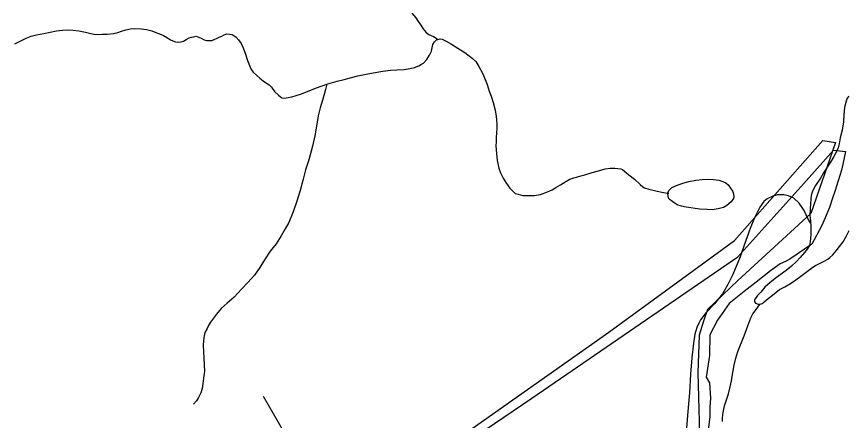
# Model space of a CAD drawing. Extents: x 2220236 to 2384410, y 720751 to 894131.
# Drawn here: x 2332675 to 2336921, y 839966 to 842027 of the extents above; entities that cross this region are included whole.
import ezdxf

# ---------------------------------------------------------------- set-up
doc = ezdxf.new("R2010")
doc.units = 0
for name, color, linetype in [('Exist Boundary Political City Limit New', 7, 'Continuous'), ('Exist Boundary Political City Limit New InsideOut', 7, 'Continuous'), ('Exist Hydrographic Misc Water Feature', 7, 'Continuous'), ('Exist Hydrographic Pond Under 1500 Sq Ft', 7, 'Continuous'), ('Exist Road Non-System Type 51', 7, 'Continuous'), ('Map Preparation Boundary City Limit Buffer Line', 7, 'Continuous')]:
    doc.layers.add(name, color=color, linetype=linetype)

msp = doc.modelspace()

# ---------------------------------------------------------------- linework, layer by layer
at = {"layer": 'Exist Boundary Political City Limit New'}
msp.add_lwpolyline([(2332985.8, 838505.2), (2335308.5, 840079.6), (2336361.2, 840799.8), (2336697.5, 841174.4), (2336850, 841344.6), (2336911.2, 841338.1), (2336897.5, 841273.7), (2336890.8, 841242.8), (2336856.2, 841133.6), (2336845, 841099.9), (2336828.8, 841052.1), (2336806.2, 840999.7), (2336788.2, 840957.3), (2336738.2, 840864.7), (2336626.2, 840789.1), (2336603.8, 840776.4), (2336577.2, 840765.2), (2336527.2, 840728.6), (2336455.2, 840671.7), (2336393.5, 840623.6), (2336316.5, 840563), (2336257, 840477.2), (2336217.8, 840401.7), (2336216, 840296.9), (2336198.2, 840186.1), (2336215.2, 840156.8), (2336221.2, 840079.6), (2336218.2, 840035.3), (2336217.5, 839984.9), (2336209.8, 839916.3)], dxfattribs=at)
at = {"layer": 'Exist Boundary Political City Limit New InsideOut'}
msp.add_lwpolyline([(2334899.1, 839850.2), (2335701.1, 840416.4), (2336343.8, 840883.7), (2336794.3, 841394.9), (2336860.2, 841383.9), (2336733.8, 841021.1), (2336360.3, 840680.3), (2336206.5, 840531.9), (2336184.5, 840471.4), (2336162.6, 840399.9), (2336157.1, 840207.5), (2336168.1, 839773.3)], dxfattribs=at)
at = {"layer": 'Exist Hydrographic Misc Water Feature'}
for points in [[(2334694.5, 842045.2), (2334714.8, 842021.4), (2334727.1, 842002.2), (2334741.3, 841982.4), (2334751.5, 841966.4), (2334759.5, 841955.9), (2334767.8, 841946.4), (2334782, 841934.9), (2334806.1, 841925), (2334818.2, 841917.3), (2334827, 841910.4)], [(2332666.3, 841887.7), (2332692.3, 841901.9), (2332723.8, 841916.3), (2332750, 841926.2), (2332776.6, 841933.2), (2332813.7, 841941.3), (2332845.6, 841947.6), (2332879.5, 841953.9), (2332910.2, 841957.4), (2332937.4, 841958.5), (2332963.4, 841957.3), (2332993.4, 841953.6), (2333027.8, 841947.5), (2333047.7, 841941.7), (2333069.9, 841937.7), (2333089.6, 841936.2), (2333111.9, 841937.1), (2333137.9, 841937.2), (2333169.9, 841941.1), (2333192, 841946), (2333211.4, 841951.7), (2333233.5, 841958.5), (2333257.5, 841964.4), (2333279.4, 841966.9), (2333311.3, 841965), (2333339.4, 841961.2), (2333365.6, 841954.1), (2333385.6, 841945.7), (2333405.6, 841938.3), (2333426, 841930.3), (2333446.2, 841918.6), (2333462, 841908.8), (2333472.7, 841902.6), (2333486.4, 841897.3), (2333500.3, 841895.6), (2333516.3, 841897.9), (2333528.3, 841901.6), (2333542.1, 841909.4), (2333556.1, 841918.2), (2333568.1, 841922), (2333579.9, 841924.1), (2333591.9, 841926.2), (2333601.8, 841924.3), (2333618.2, 841916.8), (2333630, 841910.7), (2333638.3, 841906.8), (2333646.3, 841904.8), (2333660.1, 841904.4), (2333672.2, 841904.9), (2333684.2, 841909.6), (2333699.9, 841917.5), (2333709.9, 841922.2), (2333723.8, 841927.7), (2333735.7, 841933.7), (2333749.9, 841938.6), (2333763.1, 841937.5), (2333775.7, 841934.7), (2333787.1, 841929.3), (2333795.9, 841923.1), (2333808.3, 841908.8), (2333822.5, 841889), (2333832.6, 841867.1), (2333845.1, 841835.8), (2333855.6, 841803.4), (2333865.8, 841777.6), (2333873.9, 841757.2), (2333884.3, 841743.9), (2333902.4, 841725.6), (2333918.7, 841712.5), (2333934.7, 841698.3), (2333946.8, 841690.6), (2333965, 841678.9), (2333977, 841667.2), (2333993.3, 841644.9), (2334013.5, 841625.1), (2334023.7, 841617.3), (2334031.8, 841612.7), (2334037.7, 841611.3), (2334052.8, 841611.9), (2334081.8, 841618), (2334125.5, 841630.7), (2334169.2, 841647.2), (2334203, 841661.7), (2334237, 841673.6), (2334259.7, 841681.1)], [(2334827, 841910.4), (2334840, 841913.3), (2334850.3, 841911.4), (2334870.4, 841901.4), (2334896.6, 841886), (2334930.6, 841866.1), (2334965, 841842.9), (2334981.2, 841831.4), (2335003.2, 841814.9), (2335021.7, 841797.6), (2335037.8, 841771.4), (2335056.3, 841737.6), (2335066.4, 841714.1), (2335079, 841680.2), (2335089.2, 841646.1), (2335099.8, 841620.3), (2335110, 841588.9), (2335120.5, 841548.9), (2335123.9, 841529.4), (2335127.3, 841502.6), (2335129.1, 841473.1), (2335129.8, 841456.7), (2335126.2, 841409), (2335125.4, 841388.3), (2335124.6, 841366.9), (2335127.2, 841328.6), (2335131.6, 841292.7), (2335140.1, 841252.7), (2335148.3, 841229.4), (2335160.9, 841202.7), (2335178.1, 841174.8), (2335195.5, 841151.6), (2335213.7, 841131.9), (2335223.5, 841124.1), (2335237.8, 841119.8), (2335261.6, 841114.2), (2335291.9, 841112.8), (2335321.7, 841113.4), (2335351.7, 841119.5), (2335387.6, 841131.5), (2335411.5, 841142.3), (2335431.3, 841154.6), (2335455, 841168.7), (2335481, 841184.6), (2335502.8, 841196.9), (2335522.9, 841203.7), (2335536.8, 841207.5), (2335558.2, 841213.3), (2335578.7, 841219.7), (2335616.3, 841230.5), (2335648.4, 841239), (2335682.1, 841249.6), (2335708.2, 841253.9), (2335732.2, 841253.9), (2335762.2, 841250.2), (2335771.6, 841245.7), (2335804.5, 841218.5), (2335833, 841197.3), (2335861, 841169.9), (2335874.6, 841158), (2335883.3, 841153.4), (2335905.3, 841146.1), (2335947.7, 841136.4), (2335981.5, 841128.9), (2336002.3, 841125.5)], [(2334259.7, 841681.1), (2334276.9, 841686.7), (2334312.9, 841697.4), (2334348.6, 841705.4), (2334386.6, 841715.8), (2334418.4, 841724.7), (2334452.9, 841731.7), (2334496.3, 841739.4), (2334546.1, 841748), (2334585.9, 841753.5), (2334618.1, 841754.8), (2334656, 841757.4), (2334686, 841761.9), (2334707.8, 841767.7), (2334729.8, 841775.8), (2334744.9, 841784), (2334753.8, 841789.9), (2334771.4, 841808.7), (2334785.3, 841830.6), (2334795, 841850.7), (2334802.4, 841884.8), (2334810.4, 841898.9), (2334817, 841905.1), (2334822.1, 841909.2), (2334827, 841910.4)], [(2334259.7, 841681.1), (2334253.3, 841653.9), (2334239.8, 841605.8), (2334226.5, 841561.6), (2334216.7, 841519.5), (2334207.4, 841467.3), (2334198.3, 841417.7), (2334186.6, 841365.6), (2334167.5, 841295), (2334152.1, 841245.1), (2334138.7, 841196.9), (2334123.3, 841138.9), (2334104.5, 841079), (2334088.7, 841030.1), (2334065.4, 840975.7), (2334047.6, 840943.8), (2334026.1, 840907.8), (2334000.9, 840867.4), (2333971.2, 840829.1), (2333941.6, 840784.5), (2333918.2, 840746.5), (2333890.5, 840707.6), (2333857, 840669.5), (2333823.6, 840635.3), (2333785.9, 840594.3), (2333750.4, 840564), (2333720.7, 840535.9), (2333696.9, 840507.7), (2333681.3, 840487.3), (2333665.4, 840467), (2333655.6, 840449.5), (2333648, 840435.1), (2333637.1, 840413.3), (2333632.5, 840388.5), (2333628.8, 840350.6), (2333629.3, 840314.5), (2333631.7, 840286.7), (2333634, 840246.8), (2333634.6, 840217.3), (2333630.8, 840181), (2333627.3, 840154.6), (2333623.1, 840128.2), (2333615.8, 840106.5), (2333604, 840082.1), (2333594.2, 840064.6), (2333578.5, 840048.2)], [(2336002.3, 841125.5), (2336007.6, 841125)], [(2336732.6, 840974.2), (2336733.5, 840966), (2336734.1, 840928.3), (2336734.3, 840915.8), (2336732.3, 840892.1), (2336730.6, 840877.9), (2336727.1, 840858.1), (2336715.1, 840839.5), (2336701.4, 840821.9), (2336679.7, 840797.1), (2336659.9, 840776.6), (2336634.3, 840752.5), (2336606.9, 840731.1), (2336558.8, 840695.3), (2336525.1, 840669.3), (2336498.8, 840646.2), (2336477.9, 840620.7), (2336461.9, 840602.7), (2336454.1, 840592.5), (2336448.2, 840584.1), (2336446.4, 840578.4), (2336446.4, 840572.5), (2336450.3, 840564.5), (2336464.7, 840558.5), (2336474.2, 840558.9)]]:
    msp.add_lwpolyline(points, dxfattribs=at)
at = {"layer": 'Exist Hydrographic Pond Under 1500 Sq Ft'}
for points in [[(2336927.7, 841620.5), (2336919.9, 841610.4), (2336914, 841594.4), (2336906.4, 841562.2), (2336903, 841526), (2336901.5, 841489.8), (2336894, 841447.5), (2336884.2, 841407.7), (2336878.8, 841378), (2336873.1, 841357.4), (2336863.2, 841335.6), (2336851.6, 841312.8), (2336833.8, 841283.6), (2336798.6, 841228.6), (2336782.9, 841202.7), (2336757.3, 841163.9), (2336747.5, 841146.1), (2336740.3, 841130.4), (2336736, 841113.8), (2336734.2, 841094), (2336732.5, 841071.6), (2336730.6, 841046.3), (2336729.1, 841011.8), (2336731.5, 840984), (2336732.6, 840974.2)], [(2336002.3, 841125.5), (2336002.2, 841128.1), (2336009.5, 841141.5), (2336023.8, 841154.2), (2336046.6, 841165), (2336079.6, 841177.2), (2336110.5, 841185), (2336145.3, 841192), (2336177.7, 841195), (2336207.1, 841197.2), (2336237.1, 841195.1), (2336263.5, 841191.3), (2336284.8, 841184.6), (2336299.5, 841178), (2336311.4, 841167.7), (2336323.9, 841151.8), (2336334.5, 841133.5), (2336338.2, 841122.1), (2336339.5, 841107.4), (2336338.5, 841098.2), (2336326.8, 841080.7), (2336304.6, 841062.3), (2336286.9, 841051.8), (2336261, 841045.1), (2336229.3, 841041.2), (2336204, 841041.8), (2336167.1, 841044.6), (2336097.2, 841053.2), (2336073.6, 841059.5), (2336050.7, 841066.7), (2336028.8, 841080.6), (2336010.5, 841094.6), (2336006.6, 841102), (2336004.2, 841110.1), (2336002.3, 841125.5)], [(2336732.6, 840974.2), (2336720, 840993.3), (2336699.1, 841036.8), (2336675, 841074.2), (2336646.7, 841100.3), (2336620.3, 841111.4), (2336596.4, 841116.9), (2336564.2, 841117.3), (2336540.2, 841110.7), (2336510.6, 841096.4), (2336492.8, 841082.5), (2336473, 841053.8), (2336445.7, 840999.2), (2336424.2, 840945.1), (2336393.3, 840859.2), (2336372, 840800.9), (2336335, 840710.1), (2336309.9, 840659.8), (2336282.3, 840611.8), (2336269.2, 840594.8), (2336241, 840560.8), (2336199.5, 840516.5), (2336169.9, 840478.5), (2336160.7, 840462.4), (2336150.5, 840440), (2336141.4, 840405.1), (2336133.4, 840359.5), (2336126.3, 840285.4), (2336119.2, 840201.4), (2336114.3, 840105.3), (2336107.1, 840031.2), (2336098.6, 839927.5)], [(2336474.2, 840558.9), (2336484.5, 840561.9), (2336494.4, 840568.9), (2336506.4, 840580.9), (2336545.9, 840611.1), (2336574.2, 840632.9), (2336601.5, 840647.8), (2336629.4, 840664.7), (2336657.2, 840682.9), (2336682.7, 840701.3), (2336716.4, 840727.3), (2336743.8, 840747.2), (2336758.2, 840756), (2336801.9, 840778.4), (2336820.2, 840789), (2336831.7, 840796.7), (2336845.9, 840811.4), (2336863.4, 840831.8), (2336880.9, 840853.9), (2336898.7, 840876.6), (2336914.3, 840904.5), (2336930.1, 840934.7)], [(2336282, 839959.6), (2336282.9, 839978.3), (2336285.4, 840005.7), (2336293.2, 840039.5), (2336312.4, 840100.3), (2336321.7, 840137.5), (2336327.7, 840166.6), (2336340.8, 840240), (2336349.9, 840283), (2336360, 840316.3), (2336392.8, 840397.4), (2336416.1, 840461.3), (2336427.1, 840489), (2336437.4, 840509.8), (2336455.2, 840531.9), (2336471, 840555.5), (2336474.2, 840558.9)]]:
    msp.add_lwpolyline(points, dxfattribs=at)
at = {"layer": 'Exist Road Non-System Type 51'}
msp.add_line((2333935, 840089.3), (2334037.1, 839912.6), dxfattribs=at)
at = {"layer": 'Map Preparation Boundary City Limit Buffer Line'}
msp.add_lwpolyline([(2332985.8, 838505.2), (2335308.5, 840079.6), (2336361.2, 840799.8), (2336697.5, 841174.4), (2336850, 841344.6), (2336911.2, 841338.1), (2336897.5, 841273.7), (2336890.8, 841242.8), (2336856.2, 841133.6), (2336845, 841099.9), (2336828.8, 841052.1), (2336806.2, 840999.7), (2336788.2, 840957.3), (2336738.2, 840864.7), (2336626.2, 840789.1), (2336603.8, 840776.4), (2336577.2, 840765.2), (2336527.2, 840728.6), (2336455.2, 840671.7), (2336393.5, 840623.6), (2336316.5, 840563), (2336257, 840477.2), (2336217.8, 840401.7), (2336216, 840296.9), (2336198.2, 840186.1), (2336215.2, 840156.8), (2336221.2, 840079.6), (2336218.2, 840035.3), (2336217.5, 839984.9), (2336209.8, 839916.3)], dxfattribs=at)

doc.saveas('drawing.dxf')
